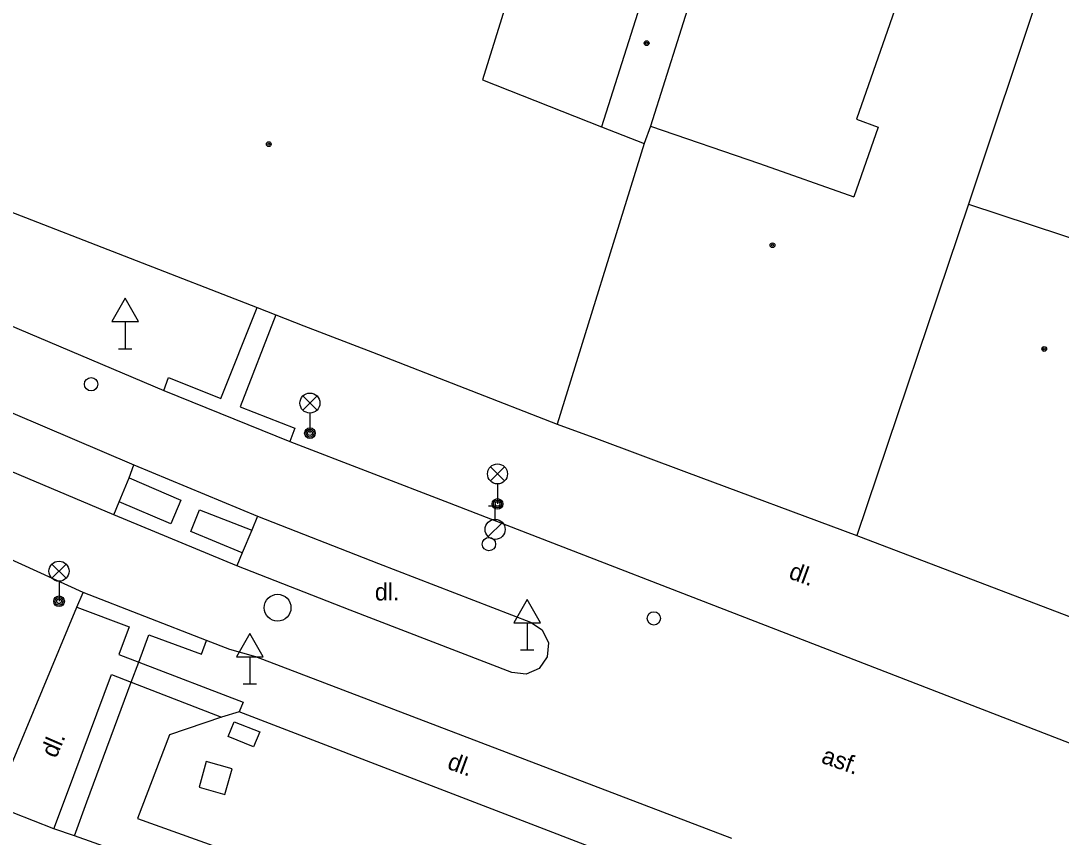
# Model space of a CAD drawing. Extents: x -600309 to -598967, y -1161267 to -1160292.
# Drawn here: x -600260.71 to -600221.77, y -1161052.3 to -1161021.76 of the extents above; entities that cross this region are included whole.
import ezdxf

# ---------------------------------------------------------------- set-up
doc = ezdxf.new("R2010")
doc.units = 0
for name, color, linetype in [('Level 10', 7, 'Continuous'), ('Level 11', 7, 'Continuous'), ('Level 24', 7, 'Continuous'), ('Level 26', 7, 'Continuous'), ('Level 27', 7, 'Continuous'), ('Level 28', 7, 'Continuous'), ('Level 33', 7, 'Continuous'), ('Level 34', 7, 'Continuous'), ('Level 39', 7, 'Continuous'), ('Level 40', 7, 'Continuous'), ('Level 5', 7, 'Continuous')]:
    doc.layers.add(name, color=color, linetype=linetype)

msp = doc.modelspace()

# ---------------------------------------------------------------- linework, layer by layer
at = {"layer": 'Level 10'}
for points in [[(-600274.7199, -1161027), (-600266.28, -1161030.9699), (-600255.36, -1161035.6)], [(-600257.23, -1161040.24), (-600262.23, -1161038.14), (-600267.1, -1161035.96), (-600272.6, -1161033.44), (-600273, -1161033.1), (-600273.1599, -1161032.6), (-600273.06, -1161032.09), (-600272.71, -1161031.7), (-600272.21, -1161031.54), (-600271.7, -1161031.65)], [(-600271.7, -1161031.65), (-600267.35, -1161033.6599), (-600262.13, -1161035.9699), (-600256.48, -1161038.37)], [(-600258.38, -1161043.15), (-600275.3, -1161035.43)], [(-600255.36, -1161035.6), (-600250.64, -1161037.5)], [(-600250.64, -1161037.5), (-600244.68, -1161039.8)], [(-600256.48, -1161038.37), (-600251.85, -1161040.3)], [(-600244.68, -1161039.8), (-600230.6967, -1161045.2115), (-600206.85, -1161054.44)], [(-600252.62, -1161042.1599), (-600257.23, -1161040.24)], [(-600251.85, -1161040.3), (-600247.32, -1161042.07), (-600241.64, -1161044.26), (-600241.2, -1161044.55), (-600240.96, -1161045.03), (-600241.01, -1161045.56), (-600241.31, -1161046), (-600241.8, -1161046.21), (-600242.33, -1161046.15), (-600248.38, -1161043.81), (-600252.62, -1161042.1599)], [(-600253.76, -1161044.95), (-600258.38, -1161043.15)], [(-600234.1, -1161052.36), (-600251.9099, -1161045.56), (-600252.89, -1161045.28), (-600253.76, -1161044.95)]]:
    msp.add_lwpolyline(points, dxfattribs=at)
at = {"layer": 'Level 11'}
for points in [[(-600259.4699, -1161051.99), (-600261.7686, -1161051.1002), (-600270.01, -1161047.9099), (-600278.82, -1161043.71), (-600290.18, -1161037.34), (-600300.84, -1161031.01), (-600308.541, -1161025.9449)], [(-600255.36, -1161035.6), (-600255.18, -1161035.11), (-600253.23, -1161035.9), (-600251.86, -1161032.49)], [(-600251.17, -1161032.76), (-600252.5, -1161036.2), (-600250.46, -1161037.01), (-600250.64, -1161037.5)], [(-600256.6599, -1161038.86), (-600256.48, -1161038.37)], [(-600257.03, -1161039.76), (-600256.6599, -1161038.86)], [(-600256.6599, -1161038.86), (-600254.7199, -1161039.7), (-600255.1, -1161040.58), (-600257.03, -1161039.76)], [(-600257.23, -1161040.24), (-600257.03, -1161039.76)], [(-600252.42, -1161041.67), (-600254.35, -1161040.87), (-600254.02, -1161040.06), (-600252.06, -1161040.82)], [(-600251.85, -1161040.3), (-600252.06, -1161040.82)], [(-600252.06, -1161040.82), (-600252.42, -1161041.67)], [(-600252.42, -1161041.67), (-600252.62, -1161042.1599)], [(-600278.36, -1161042.14), (-600269.48, -1161046.58), (-600261.2896, -1161049.8377), (-600261.18, -1161049.88), (-600258.61, -1161043.7)], [(-600258.61, -1161043.7), (-600258.38, -1161043.15)], [(-600258.61, -1161043.7), (-600256.65, -1161044.43), (-600257.04, -1161045.4699), (-600256.29, -1161045.76)], [(-600256.29, -1161045.76), (-600255.92, -1161044.73), (-600253.95, -1161045.46), (-600253.76, -1161044.95)], [(-600256.58, -1161046.5), (-600256.29, -1161045.76)], [(-600256.29, -1161045.76), (-600252.39, -1161047.25), (-600252.54, -1161047.62)], [(-600259.4699, -1161051.99), (-600259.0014, -1161050.7327), (-600257.32, -1161046.2199), (-600256.58, -1161046.5)], [(-600258.7, -1161052.25), (-600258.2345, -1161050.9876), (-600256.58, -1161046.5)], [(-600256.58, -1161046.5), (-600253.2, -1161047.81)], [(-600253.2, -1161047.81), (-600255.14, -1161048.48), (-600256.34, -1161051.61), (-600249.69, -1161053.99)], [(-600252.54, -1161047.62), (-600253.2, -1161047.81)], [(-600236.52, -1161053.77), (-600252.54, -1161047.62)], [(-600258.7, -1161052.25), (-600259.4699, -1161051.99)], [(-600254.63, -1161053.7), (-600258.7, -1161052.25)]]:
    msp.add_lwpolyline(points, dxfattribs=at)
at = {"layer": 'Level 24'}
msp.add_lwpolyline([(-600252.7199, -1161047.99), (-600251.76, -1161048.37), (-600252, -1161048.93), (-600252.95, -1161048.54), (-600252.7199, -1161047.99)], dxfattribs=at)
at = {"layer": 'Level 26'}
msp.add_lwpolyline([(-600254.0358, -1161050.4376), (-600253.0724, -1161050.7058), (-600252.8042, -1161049.7424), (-600253.7676, -1161049.4742)], close=True, dxfattribs=at)
at = {"layer": 'Level 27'}
msp.add_circle((-600251.1, -1161043.7199), 0.5, dxfattribs=at)
at = {"layer": 'Level 28'}
for p, q in [((-600243.21, -1161039.915), (-600242.71, -1161039.915)), ((-600242.96, -1161040.415), (-600242.96, -1161039.915)), ((-600243.218, -1161041.062), (-600242.688, -1161040.532))]:
    msp.add_line(p, q, dxfattribs=at)
for centre, radius in [((-600258.08, -1161035.36), 0.25), ((-600242.96, -1161040.79), 0.375), ((-600243.19, -1161041.34), 0.25), ((-600237.02, -1161044.12), 0.25)]:
    msp.add_circle(centre, radius, dxfattribs=at)
at = {"layer": 'Level 33'}
for p, q in [((-600250.155, -1161036.33), (-600249.625, -1161035.8)), ((-600250.155, -1161035.8), (-600249.625, -1161036.33)), ((-600249.89, -1161036.44), (-600249.89, -1161037.19)), ((-600243.135, -1161038.98), (-600242.605, -1161038.45)), ((-600243.135, -1161038.45), (-600242.605, -1161038.98)), ((-600242.87, -1161039.09), (-600242.87, -1161039.84)), ((-600259.545, -1161042.62), (-600259.015, -1161042.09)), ((-600259.545, -1161042.09), (-600259.015, -1161042.62)), ((-600259.28, -1161042.73), (-600259.28, -1161043.48))]:
    msp.add_line(p, q, dxfattribs=at)
for centre, radius in [((-600249.89, -1161036.065), 0.375), ((-600249.89, -1161037.19), 0.2), ((-600249.89, -1161037.19), 0.1445), ((-600249.89, -1161037.19), 0.0876), ((-600242.87, -1161038.715), 0.375), ((-600242.87, -1161039.84), 0.2), ((-600242.87, -1161039.84), 0.1445), ((-600242.87, -1161039.84), 0.0876), ((-600259.28, -1161042.355), 0.375), ((-600259.28, -1161043.48), 0.2), ((-600259.28, -1161043.48), 0.1445), ((-600259.28, -1161043.48), 0.0876)]:
    msp.add_circle(centre, radius, dxfattribs=at)
at = {"layer": 'Level 34'}
for p, q in [((-600256.8, -1161033.012), (-600256.8, -1161034.03)), ((-600257.05, -1161034.03), (-600256.55, -1161034.03)), ((-600241.76, -1161044.282), (-600241.76, -1161045.3)), ((-600242.01, -1161045.3), (-600241.51, -1161045.3)), ((-600252.14, -1161045.552), (-600252.14, -1161046.57)), ((-600252.39, -1161046.57), (-600251.89, -1161046.57))]:
    msp.add_line(p, q, dxfattribs=at)
for points in [[(-600257.3, -1161033.012), (-600256.3, -1161033.012), (-600256.8, -1161032.146)], [(-600242.26, -1161044.282), (-600241.26, -1161044.282), (-600241.76, -1161043.416)], [(-600252.64, -1161045.552), (-600251.64, -1161045.552), (-600252.14, -1161044.686)]]:
    msp.add_lwpolyline(points, close=True, dxfattribs=at)
at = {"layer": 'Level 39'}
for centre, radius in [((-600237.29, -1161022.6), 0.09), ((-600237.29, -1161022.6), 0.0398), ((-600251.43, -1161026.38), 0.09), ((-600251.43, -1161026.38), 0.0398), ((-600232.58, -1161030.1599), 0.09), ((-600232.58, -1161030.1599), 0.0398), ((-600222.4099, -1161034.04), 0.09), ((-600222.4099, -1161034.04), 0.0398)]:
    msp.add_circle(centre, radius, dxfattribs=at)
at = {"layer": 'Level 5'}
for points in [[(-600224.53, -1161011.4099), (-600229.43, -1161025.44)], [(-600219.81, -1161012.32), (-600225.25, -1161028.63)], [(-600241.77, -1161018.64), (-600243.43, -1161023.9699)], [(-600237.21, -1161020.14), (-600238.98, -1161025.73)], [(-600235.54, -1161020.6), (-600237.15, -1161025.71)], [(-600243.43, -1161023.9699), (-600238.98, -1161025.73)], [(-600229.43, -1161025.44), (-600228.63, -1161025.74)], [(-600238.98, -1161025.73), (-600237.38, -1161026.36)], [(-600237.15, -1161025.71), (-600237.38, -1161026.36)], [(-600237.15, -1161025.71), (-600233.07, -1161027.1)], [(-600228.63, -1161025.74), (-600229.54, -1161028.35)], [(-600237.38, -1161026.36), (-600240.64, -1161036.85)], [(-600266.14, -1161026.95), (-600251.86, -1161032.49)], [(-600233.07, -1161027.1), (-600229.54, -1161028.35)], [(-600225.25, -1161028.63), (-600229.42, -1161041.02)], [(-600225.25, -1161028.63), (-600217.03, -1161031.33)], [(-600251.86, -1161032.49), (-600251.17, -1161032.76)], [(-600251.17, -1161032.76), (-600250.12, -1161033.17)], [(-600250.12, -1161033.17), (-600247.55, -1161034.16)], [(-600247.55, -1161034.16), (-600240.64, -1161036.85)], [(-600240.64, -1161036.85), (-600239.1696, -1161037.3965), (-600235.8026, -1161038.6479), (-600229.42, -1161041.02)], [(-600229.42, -1161041.02), (-600229.3626, -1161041.0419), (-600220.36, -1161044.4699)]]:
    msp.add_lwpolyline(points, dxfattribs=at)

# ---------------------------------------------------------------- texts
at = {"layer": 'Level 40'}
for s, rotation, p in [('dl.', 339.77, (-600232.01, -1161042.61)), ('dl.', 66.5, (-600259.39, -1161049.38)), ('dl.', 339.77, (-600244.79, -1161049.73)), ('asf.', 340.55, (-600230.79, -1161049.51))]:
    msp.add_text(s, height=0.65, rotation=rotation, dxfattribs=at).set_placement(p)
msp.add_text('dl.', height=0.65, dxfattribs=at).set_placement((-600247.46, -1161043.45))

doc.saveas('drawing.dxf')
